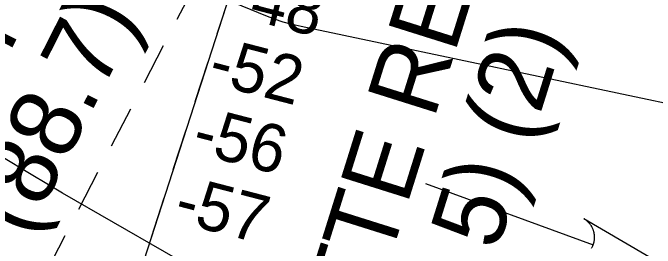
# Model space of a CAD drawing. Extents: x 3677843 to 3715951, y 511991 to 537744.
# Drawn here: x 3711929 to 3712830, y 521098 to 521427 of the extents above; entities that cross this region are included whole.
import ezdxf

# ---------------------------------------------------------------- set-up
doc = ezdxf.new("R2010")
doc.units = 0
for name, color, linetype in [('V-CHAN-NAID', 7, 'Continuous'), ('V-RIVR-FERY', 7, 'Continuous'), ('V-RIVR-RANG', 7, 'Continuous'), ('V-STRM-FLOW', 7, 'Continuous'), ('V-TOPO-MAJR', 7, 'Continuous'), ('V-TOPO-MINR', 7, 'Continuous')]:
    doc.layers.add(name, color=color, linetype=linetype)

msp = doc.modelspace()

# ---------------------------------------------------------------- linework, layer by layer
at = {"layer": 'V-RIVR-FERY'}
for points in [[(3711661.25, 519687.27), (3713010.37, 523852.35)], [(3712159.26, 521418.37), (3712186.1, 521470.13)], [(3712215.37, 521397.96), (3712233.33, 521453.42)], [(3712113.26, 521329.69), (3712140.11, 521381.45)], [(3712184.58, 521302.92), (3712202.55, 521358.39)], [(3712067.27, 521241.01), (3712094.11, 521292.77)], [(3712153.8, 521207.88), (3712171.76, 521263.35)], [(3712021.27, 521152.33), (3712048.11, 521204.08)], [(3712123.01, 521112.85), (3712140.98, 521168.31)], [(3711975.27, 521063.65), (3712002.11, 521115.4)]]:
    msp.add_lwpolyline(points, dxfattribs=at)
at = {"layer": 'V-STRM-FLOW'}
msp.add_line((3712507.7, 521188.21), (3712742.91, 521102.32), dxfattribs=at)
msp.add_lwpolyline([(3712740.69, 521097.56), (3712741.14, 521098.37), (3712741.6, 521099.26), (3712741.95, 521100.01), (3712742.43, 521101.09), (3712742.91, 521102.32), (3712743.05, 521102.72), (3712743.25, 521103.3), (3712743.47, 521104), (3712743.66, 521104.69), (3712743.84, 521105.35), (3712744, 521106.01), (3712744.16, 521106.78), (3712744.27, 521107.33), (3712744.4, 521108.13), (3712744.51, 521108.88), (3712744.57, 521109.39), (3712744.69, 521110.73), (3712744.73, 521111.45), (3712744.75, 521111.95), (3712744.76, 521112.76), (3712744.75, 521113.49), (3712744.72, 521114.25), (3712744.67, 521115.15), (3712744.59, 521115.98), (3712744.51, 521116.64), (3712744.44, 521117.19), (3712744.32, 521117.94), (3712744.2, 521118.62), (3712744.03, 521119.4), (3712743.85, 521120.18), (3712743.64, 521120.97), (3712743.34, 521121.96), (3712743.11, 521122.67), (3712742.84, 521123.43), (3712742.55, 521124.18), (3712742.3, 521124.78), (3712742.01, 521125.43), (3712741.56, 521126.37), (3712741.55, 521126.41), (3712741.26, 521126.96), (3712741.05, 521127.37), (3712740.71, 521127.97), (3712740.27, 521128.71), (3712739.91, 521129.28), (3712739.57, 521129.8), (3712739.12, 521130.44), (3712738.68, 521131.06), (3712738.35, 521131.49), (3712737.91, 521132.04), (3712737.28, 521132.79), (3712736.9, 521133.22), (3712736.59, 521133.55), (3712736.31, 521133.86), (3712735.96, 521134.21), (3712735.5, 521134.67), (3712735.02, 521135.12), (3712734.54, 521135.56), (3712734.06, 521135.98), (3712733.42, 521136.51), (3712733.03, 521136.82), (3712732.4, 521137.3), (3712731.65, 521137.84), (3712731.07, 521138.23), (3712730.64, 521138.51), (3712730.23, 521138.77), (3712729.93, 521138.95), (3712729.72, 521139.07), (3712875.92, 521053.75)], dxfattribs=at)
at = {"layer": 'V-TOPO-MAJR'}
msp.add_lwpolyline([(3713741.94, 520801.34), (3713175.48, 521152.33), (3713152.96, 521165.77), (3713130.8, 521179.85), (3712998.27, 521267.98), (3712333.14, 521407.86), (3712320.57, 521410.86), (3712308.13, 521414.3), (3712295.88, 521418.39), (3712283.78, 521422.92), (3712230, 521444.7), (3712191.35, 521460.97), (3712153, 521477.92), (3712115.13, 521495.9), (3712077.57, 521514.56), (3712047.58, 521529.96), (3711998.28, 521554.89), (3711948.78, 521579.4), (3711898.96, 521603.26)], dxfattribs=at)
at = {"layer": 'V-TOPO-MINR'}
msp.add_lwpolyline([(3712213.06, 521051.3), (3711998.4, 521174.71), (3711954.54, 521200.59), (3711911.1, 521227.13)], dxfattribs=at)

# ---------------------------------------------------------------- texts
at = {"layer": 'V-CHAN-NAID'}
for s, rotation, p in [('CHALMETTE FERRY EAST', 63.05401, (3711361.96, 520265.16)), ('BANK LANDING (88.7) (4)', 63.05401, (3711480.79, 520189.98)), ('CHALMETTE REFI-', 72.55281, (3712265.38, 520468.92)), ('NING NO. 6 (88.5) (2)', 72.55281, (3712311.68, 520149.31))]:
    msp.add_text(s, height=100, rotation=rotation, dxfattribs=at).set_placement(p)
at = {"layer": 'V-RIVR-RANG'}
for s, p in [('-48', (3712229.6, 521425.62)), ('-52', (3712200.19, 521329.93)), ('-56', (3712177.42, 521232.53)), ('-57', (3712152.1, 521135.79))]:
    msp.add_text(s, height=67, rotation=345.47339, dxfattribs=at).set_placement(p)

doc.saveas('drawing.dxf')
